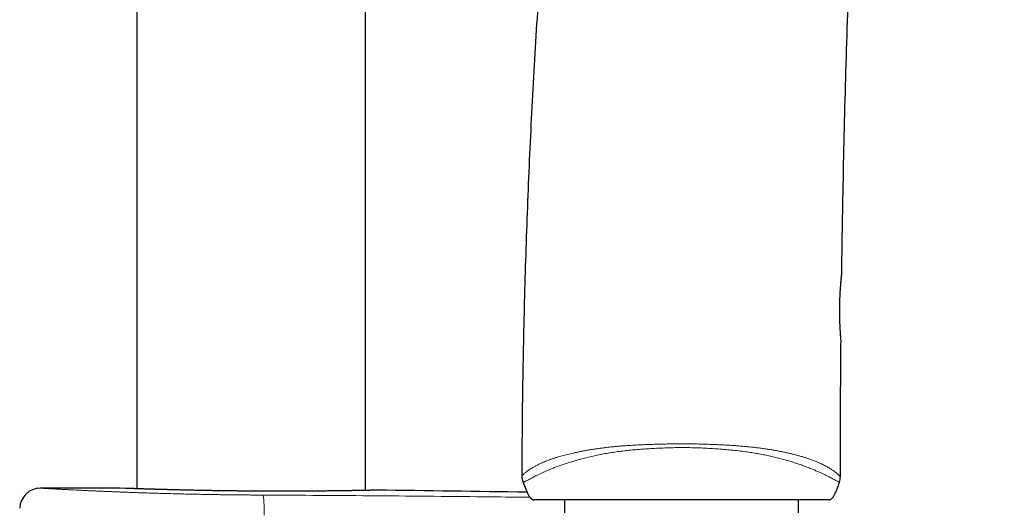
# Model space of a CAD drawing. Header units: millimetres. Extents: x 8 to 791, y 12 to 1717.
# Tile 328 of 341: x 685 to 762, y 1391 to 1429. Entities that reach past the tile are written whole.
import ezdxf

# ---------------------------------------------------------------- set-up
doc = ezdxf.new("R2010")
doc.units = ezdxf.units.MM

msp = doc.modelspace()

# ---------------------------------------------------------------- linework, layer by layer
at = {"color": 7, "linetype": 'Continuous', "lineweight": 30}
for p, q in [((712.296, 1392.212), (712.296, 1684.945)), ((694.496, 1677.83), (694.496, 1392.343)), ((749.371, 1409.062), (749.371, 1409.062)), ((693.637, 1392.373), (693.622, 1392.373)), ((713.176, 1392.23), (713.159, 1392.23)), ((727.796, 1391.467), (727.796, 1390.467)), ((745.996, 1390.467), (745.996, 1391.467)), ((748.508, 1391.513), (748.516, 1391.518))]:
    msp.add_line(p, q, dxfattribs=at)
at = {"color": 8, "linetype": 'Continuous', "lineweight": 0}
msp.add_line((748.396, 1391.467), (748.423, 1391.475), dxfattribs=at)
at = {"color": 7, "linetype": 'Continuous', "lineweight": 30}
for centre, radius, start, end in [((725.866, 1393.357), 1.4, 179.81918, 202.45547), ((747.864, 1393.291), 1.4, 341.72638, 359.93469), ((686.982, 1390.787), 1.6, 89.96285, 178.88913), ((685.396, -1056.231), 2448.618, 89.807502, 89.962852), ((685.396, -1056.231), 2448.618, 89.076071, 89.34994)]:
    msp.add_arc(centre, radius, start, end, dxfattribs=at)
at = {"color": 8, "linetype": 'Continuous', "lineweight": 0}
msp.add_arc((696.41, 1390.673), 8.004, 357.19402, 8.44323, dxfattribs=at)
at = {"color": 7, "linetype": 'Continuous', "lineweight": 30}
for points, knots in [([(743.977, 1538.19), (743.826, 1537.66), (743.318, 1535.879), (742.485, 1532.836), (741.478, 1529.061), (740.504, 1525.276), (739.56, 1521.481), (738.663, 1517.751), (737.812, 1514.085), (737.004, 1510.484), (736.223, 1506.877), (735.468, 1503.263), (734.74, 1499.643), (734.037, 1496.016), (733.361, 1492.384), (732.71, 1488.747), (732.086, 1485.105), (731.49, 1481.479), (730.923, 1477.871), (730.384, 1474.281), (729.869, 1470.687), (729.365, 1466.994), (728.875, 1463.201), (728.4, 1459.309), (727.953, 1455.415), (727.534, 1451.518), (727.142, 1447.618), (726.784, 1443.791), (726.459, 1440.037), (726.165, 1436.356), (725.894, 1432.675), (725.647, 1428.993), (725.424, 1425.311), (725.224, 1421.629), (725.048, 1417.948), (724.895, 1414.267), (724.765, 1410.588), (724.659, 1406.932), (724.576, 1403.299), (724.516, 1399.69), (724.479, 1396.378), (724.471, 1394.269), (724.468, 1393.362)], [0, 0, 0, 0, 0.011266, 0.037909, 0.064563, 0.091226, 0.117899, 0.144582, 0.169747, 0.19492, 0.2201, 0.245286, 0.270479, 0.295676, 0.320879, 0.346086, 0.371296, 0.39651, 0.421275, 0.446043, 0.470811, 0.495579, 0.522326, 0.549072, 0.575815, 0.602555, 0.62929, 0.65602, 0.681216, 0.706406, 0.731589, 0.756763, 0.781927, 0.807081, 0.832223, 0.857353, 0.882469, 0.907571, 0.932209, 0.956831, 0.981435, 1, 1, 1, 1]), ([(749.372, 1409.062), (749.372, 1409.132), (749.393, 1411.078), (749.453, 1414.499), (749.55, 1419.328), (749.662, 1423.758), (749.794, 1428.191), (749.945, 1432.466), (750.11, 1436.584), (750.29, 1440.544), (750.491, 1444.504), (750.714, 1448.463), (750.96, 1452.421), (751.23, 1456.377), (751.524, 1460.33), (751.84, 1464.215), (752.176, 1468.031), (752.53, 1471.779), (752.911, 1475.522), (753.319, 1479.261), (753.754, 1482.995), (754.208, 1486.653), (754.681, 1490.234), (755.171, 1493.739), (755.688, 1497.238), (756.234, 1500.731), (756.776, 1504.023), (757.31, 1507.117), (757.831, 1510.011), (758.373, 1512.9), (758.938, 1515.784), (759.523, 1518.662), (760.12, 1521.48), (760.726, 1524.237), (761.343, 1526.933), (761.776, 1528.788), (762.01, 1529.742), (762.024, 1529.802)], [0, 0, 0, 0, 0.0017136, 0.0479877, 0.0843858, 0.1208133, 0.1572654, 0.1937371, 0.2263141, 0.2589, 0.2914917, 0.3240863, 0.356681, 0.3892732, 0.4218604, 0.4544402, 0.4853921, 0.5163336, 0.5472632, 0.5781794, 0.6090809, 0.6399666, 0.669072, 0.6981619, 0.7272356, 0.7562928, 0.7853333, 0.8095208, 0.8336967, 0.857861, 0.882014, 0.9061559, 0.9302871, 0.9530299, 0.975764, 0.9984899, 1, 1, 1, 1]), ([(749.315, 1403.866), (749.315, 1403.867), (749.315, 1403.87), (749.314, 1403.874), (749.314, 1403.878), (749.314, 1403.879), (749.314, 1403.88), (749.314, 1403.882), (749.314, 1403.882), (749.314, 1403.884), (749.313, 1403.891), (749.312, 1403.907), (749.31, 1403.93), (749.308, 1403.96), (749.305, 1403.997), (749.302, 1404.042), (749.298, 1404.093), (749.293, 1404.151), (749.289, 1404.215), (749.284, 1404.285), (749.278, 1404.362), (749.273, 1404.445), (749.267, 1404.535), (749.261, 1404.63), (749.255, 1404.731), (749.249, 1404.837), (749.244, 1404.948), (749.238, 1405.063), (749.233, 1405.181), (749.229, 1405.303), (749.225, 1405.427), (749.221, 1405.553), (749.218, 1405.681), (749.216, 1405.811), (749.214, 1405.944), (749.213, 1406.08), (749.213, 1406.216), (749.213, 1406.354), (749.214, 1406.492), (749.216, 1406.629), (749.219, 1406.765), (749.223, 1406.901), (749.227, 1407.035), (749.232, 1407.168), (749.237, 1407.3), (749.243, 1407.429), (749.25, 1407.555), (749.257, 1407.679), (749.264, 1407.798), (749.272, 1407.913), (749.28, 1408.024), (749.287, 1408.131), (749.295, 1408.234), (749.303, 1408.332), (749.311, 1408.425), (749.319, 1408.513), (749.326, 1408.595), (749.333, 1408.67), (749.34, 1408.74), (749.346, 1408.802), (749.351, 1408.858), (749.356, 1408.907), (749.36, 1408.948), (749.364, 1408.983), (749.366, 1409.01), (749.368, 1409.03), (749.369, 1409.041), (749.37, 1409.045), (749.37, 1409.048), (749.37, 1409.049), (749.37, 1409.053), (749.37, 1409.056), (749.371, 1409.06), (749.371, 1409.062), (749.371, 1409.062)], [0, 0, 0, 0, 0.000228, 0.001139, 0.001566, 0.001878, 0.002305, 0.003117, 0.005252, 0.009883, 0.027696, 0.045002, 0.062265, 0.079392, 0.096501, 0.113593, 0.13065, 0.147646, 0.164603, 0.181319, 0.198172, 0.215153, 0.232244, 0.249425, 0.266667, 0.28394, 0.301205, 0.318425, 0.335568, 0.352606, 0.369515, 0.386275, 0.402874, 0.419444, 0.436276, 0.453178, 0.470119, 0.487062, 0.503968, 0.520808, 0.537554, 0.554424, 0.5713, 0.58819, 0.605102, 0.622044, 0.639024, 0.656031, 0.672849, 0.689664, 0.706564, 0.723542, 0.740587, 0.757688, 0.774832, 0.792003, 0.809185, 0.82636, 0.843517, 0.860648, 0.877752, 0.894841, 0.911896, 0.928689, 0.945559, 0.962528, 0.979627, 0.988347, 0.99326, 0.997062, 0.998264, 0.999079, 0.999857, 1, 1, 1, 1]), ([(749.265, 1393.289), (749.268, 1394.872), (749.275, 1398.326), (749.293, 1401.851), (749.314, 1403.794), (749.315, 1403.866)], [0, 0, 0, 0, 0.448985, 0.979566, 1, 1, 1, 1]), ([(724.572, 1392.822), (724.596, 1392.762), (724.646, 1392.64), (724.694, 1392.517), (724.719, 1392.454)], [0, 0, 0, 0, 0.489629, 1, 1, 1, 1]), ([(748.423, 1391.475), (748.431, 1391.477), (748.457, 1391.484), (748.505, 1391.509), (748.564, 1391.551), (748.629, 1391.615), (748.694, 1391.697), (748.779, 1391.827), (748.878, 1392.014), (748.983, 1392.261), (749.09, 1392.545), (749.157, 1392.743), (749.193, 1392.852)], [0, 0, 0, 0, 0.015463, 0.049638, 0.098817, 0.149248, 0.219936, 0.29142, 0.4371, 0.612095, 0.787606, 1, 1, 1, 1]), ([(693.726, 1392.37), (693.714, 1392.37), (693.692, 1392.371), (693.668, 1392.372), (693.651, 1392.373), (693.641, 1392.373), (693.64, 1392.373), (693.64, 1392.373)], [0, 0, 0, 0, 0.205357, 0.410553, 0.61684, 0.823663, 1, 1, 1, 1]), ([(713.159, 1392.23), (713.159, 1392.23), (713.158, 1392.23), (713.153, 1392.229), (713.14, 1392.229), (713.12, 1392.229), (713.092, 1392.228), (713.056, 1392.227), (713.014, 1392.226), (712.964, 1392.225), (712.906, 1392.224), (712.842, 1392.223), (712.77, 1392.221), (712.692, 1392.219), (712.606, 1392.218), (712.513, 1392.216), (712.413, 1392.214), (712.306, 1392.212), (712.193, 1392.21), (712.073, 1392.207), (711.946, 1392.205), (711.813, 1392.202), (711.673, 1392.2), (711.527, 1392.197), (711.376, 1392.195), (711.219, 1392.192), (711.056, 1392.19), (710.886, 1392.187), (710.71, 1392.184), (710.529, 1392.182), (710.342, 1392.179), (710.15, 1392.176), (709.953, 1392.174), (709.752, 1392.171), (709.547, 1392.169), (709.336, 1392.167), (709.121, 1392.165), (708.902, 1392.162), (708.678, 1392.16), (708.45, 1392.159), (708.219, 1392.157), (707.983, 1392.155), (707.743, 1392.154), (707.501, 1392.152), (707.255, 1392.151), (707.008, 1392.15), (706.757, 1392.149), (706.504, 1392.149), (706.248, 1392.148), (705.99, 1392.148), (705.73, 1392.148), (705.469, 1392.148), (705.206, 1392.149), (704.942, 1392.149), (704.675, 1392.15), (704.407, 1392.151), (704.138, 1392.152), (703.869, 1392.154), (703.601, 1392.156), (703.334, 1392.158), (703.067, 1392.16), (702.799, 1392.162), (702.531, 1392.165), (702.264, 1392.167), (701.998, 1392.17), (701.732, 1392.174), (701.468, 1392.177), (701.205, 1392.18), (700.944, 1392.184), (700.684, 1392.188), (700.428, 1392.192), (700.174, 1392.197), (699.922, 1392.201), (699.674, 1392.205), (699.428, 1392.21), (699.184, 1392.215), (698.943, 1392.22), (698.705, 1392.225), (698.471, 1392.23), (698.242, 1392.235), (698.015, 1392.241), (697.792, 1392.246), (697.574, 1392.251), (697.36, 1392.257), (697.151, 1392.262), (696.948, 1392.268), (696.75, 1392.273), (696.556, 1392.278), (696.367, 1392.284), (696.183, 1392.289), (696.004, 1392.294), (695.831, 1392.299), (695.664, 1392.305), (695.503, 1392.31), (695.348, 1392.314), (695.2, 1392.319), (695.057, 1392.324), (694.921, 1392.328), (694.792, 1392.333), (694.668, 1392.337), (694.552, 1392.341), (694.442, 1392.344), (694.338, 1392.348), (694.241, 1392.351), (694.152, 1392.355), (694.069, 1392.357), (693.994, 1392.36), (693.926, 1392.363), (693.864, 1392.365), (693.81, 1392.367), (693.764, 1392.368), (693.736, 1392.37), (693.726, 1392.37), (693.726, 1392.37)], [0, 0, 0, 0, 0.004846, 0.012812, 0.021477, 0.030623, 0.039768, 0.048862, 0.057918, 0.067096, 0.076243, 0.085372, 0.094496, 0.103624, 0.112766, 0.121931, 0.131129, 0.140268, 0.149399, 0.158561, 0.167743, 0.176932, 0.186112, 0.195269, 0.20439, 0.213485, 0.222592, 0.231738, 0.240918, 0.250115, 0.259316, 0.268499, 0.27765, 0.286755, 0.295827, 0.304992, 0.314133, 0.323259, 0.332381, 0.341509, 0.350651, 0.359817, 0.369008, 0.378154, 0.387282, 0.396412, 0.405544, 0.414676, 0.423811, 0.432947, 0.442084, 0.451235, 0.460326, 0.469452, 0.47862, 0.487811, 0.497005, 0.506178, 0.51531, 0.524384, 0.533436, 0.542585, 0.551729, 0.560872, 0.570015, 0.579161, 0.588312, 0.597471, 0.606631, 0.615772, 0.624906, 0.63402, 0.643124, 0.65223, 0.661345, 0.670478, 0.67964, 0.688841, 0.697945, 0.707079, 0.716248, 0.725437, 0.734629, 0.743804, 0.752944, 0.762035, 0.77112, 0.780248, 0.789408, 0.79859, 0.807783, 0.816974, 0.826149, 0.835297, 0.844405, 0.853522, 0.862678, 0.871815, 0.880942, 0.890071, 0.899209, 0.908367, 0.917554, 0.926767, 0.935895, 0.945034, 0.954189, 0.963354, 0.972522, 0.981686, 0.990841, 0.999985, 1, 1, 1, 1]), ([(724.718, 1392.454), (724.721, 1392.447), (724.726, 1392.434), (724.736, 1392.411), (724.745, 1392.389), (724.754, 1392.368), (724.762, 1392.35), (724.769, 1392.333), (724.774, 1392.319), (724.778, 1392.309), (724.782, 1392.298), (724.788, 1392.284), (724.795, 1392.266), (724.803, 1392.245), (724.813, 1392.221), (724.823, 1392.195), (724.835, 1392.166), (724.842, 1392.148), (724.846, 1392.139)], [0, 0, 0, 0, 0.13439, 0.24592, 0.335278, 0.388507, 0.431, 0.464736, 0.479499, 0.493686, 0.508061, 0.523355, 0.558889, 0.603621, 0.659128, 0.751182, 0.864675, 1, 1, 1, 1]), ([(724.847, 1392.139), (724.866, 1392.094), (724.915, 1391.979), (724.99, 1391.837), (725.061, 1391.722), (725.097, 1391.677), (725.112, 1391.659)], [0, 0, 0, 0, 0.266793, 0.683326, 0.875955, 1, 1, 1, 1]), ([(725.111, 1391.659), (725.114, 1391.655), (725.12, 1391.647), (725.131, 1391.636), (725.14, 1391.626), (725.149, 1391.617), (725.156, 1391.61), (725.162, 1391.604), (725.167, 1391.599), (725.17, 1391.597), (725.171, 1391.595), (725.173, 1391.593), (725.175, 1391.591), (725.18, 1391.586), (725.185, 1391.581), (725.191, 1391.576), (725.197, 1391.57), (725.203, 1391.564), (725.209, 1391.558), (725.213, 1391.554), (725.216, 1391.553)], [0, 0, 0, 0, 0.148992, 0.271124, 0.36671, 0.42127, 0.461557, 0.488476, 0.497783, 0.501749, 0.505484, 0.509211, 0.513157, 0.522388, 0.549017, 0.58877, 0.642451, 0.736139, 0.855306, 1, 1, 1, 1]), ([(725.216, 1391.554), (725.234, 1391.54), (725.27, 1391.512), (725.331, 1391.483), (725.374, 1391.473), (725.396, 1391.467)], [0, 0, 0, 0, 0.341595, 0.665796, 1, 1, 1, 1]), ([(725.272, 1391.514), (725.292, 1391.503), (725.333, 1391.482), (725.384, 1391.472), (725.41, 1391.467)], [0, 0, 0, 0, 0.506813, 1, 1, 1, 1]), ([(748.396, 1391.467), (748.385, 1391.467), (748.365, 1391.467), (748.193, 1391.467), (747.919, 1391.467), (747.535, 1391.467), (747.052, 1391.467), (746.471, 1391.467), (745.797, 1391.467), (745.034, 1391.467), (744.195, 1391.467), (743.288, 1391.467), (742.318, 1391.467), (741.293, 1391.467), (740.227, 1391.467), (739.132, 1391.467), (738.015, 1391.467), (736.884, 1391.467), (735.753, 1391.467), (734.636, 1391.467), (733.542, 1391.467), (732.478, 1391.467), (731.454, 1391.467), (730.487, 1391.467), (729.582, 1391.467), (728.745, 1391.467), (727.985, 1391.467), (727.313, 1391.467), (726.734, 1391.467), (726.253, 1391.467), (725.87, 1391.467), (725.597, 1391.467), (725.427, 1391.467), (725.406, 1391.467), (725.396, 1391.467)], [0, 0, 0, 0, 0.031446, 0.062577, 0.093701, 0.125123, 0.156561, 0.187688, 0.218809, 0.250231, 0.281661, 0.31278, 0.343893, 0.375307, 0.406725, 0.437832, 0.468934, 0.500336, 0.531739, 0.562832, 0.59392, 0.625308, 0.656699, 0.68778, 0.718856, 0.750231, 0.781615, 0.812688, 0.843756, 0.875124, 0.906491, 0.937557, 0.968625, 1, 1, 1, 1])]:
    msp.add_open_spline(points, degree=3, knots=knots, dxfattribs=at)
at = {"color": 8, "linetype": 'Continuous', "lineweight": 0}
for points, knots in [([(749.315, 1403.866), (749.315, 1403.866), (749.315, 1403.864), (749.314, 1403.871), (749.313, 1403.887), (749.311, 1403.916), (749.307, 1403.959), (749.303, 1404.018), (749.297, 1404.096), (749.289, 1404.194), (749.281, 1404.309), (749.272, 1404.439), (749.263, 1404.584), (749.253, 1404.741), (749.244, 1404.912), (749.236, 1405.094), (749.228, 1405.285), (749.222, 1405.483), (749.217, 1405.691), (749.213, 1405.904), (749.211, 1406.12), (749.212, 1406.336), (749.214, 1406.556), (749.218, 1406.775), (749.224, 1406.991), (749.232, 1407.201), (749.241, 1407.409), (749.252, 1407.609), (749.263, 1407.801), (749.276, 1407.983), (749.288, 1408.155), (749.3, 1408.303), (749.311, 1408.429), (749.32, 1408.535), (749.329, 1408.637), (749.338, 1408.732), (749.347, 1408.819), (749.354, 1408.894), (749.36, 1408.957), (749.365, 1409.008), (749.369, 1409.044), (749.371, 1409.063), (749.371, 1409.063), (749.371, 1409.062)], [0, 0, 0, 0, 0.002214, 0.022096, 0.042957, 0.063907, 0.086755, 0.10972, 0.136195, 0.162852, 0.189791, 0.217117, 0.243602, 0.270271, 0.297226, 0.324573, 0.351025, 0.377664, 0.404596, 0.431928, 0.45825, 0.48476, 0.511562, 0.538766, 0.565051, 0.591535, 0.618209, 0.645336, 0.671746, 0.69834, 0.72522, 0.752488, 0.772448, 0.793393, 0.814427, 0.837369, 0.86043, 0.884123, 0.907946, 0.931762, 0.958208, 0.984837, 1, 1, 1, 1]), ([(724.466, 1393.362), (724.467, 1393.363), (724.47, 1393.365), (724.493, 1393.387), (724.532, 1393.421), (724.588, 1393.472), (724.665, 1393.537), (724.762, 1393.617), (724.883, 1393.708), (725.02, 1393.804), (725.172, 1393.903), (725.334, 1394.003), (725.517, 1394.107), (725.701, 1394.203), (725.88, 1394.289), (726.046, 1394.364), (726.225, 1394.44), (726.416, 1394.516), (726.62, 1394.592), (726.836, 1394.668), (727.065, 1394.744), (727.289, 1394.814), (727.505, 1394.876), (727.708, 1394.933), (727.919, 1394.989), (728.137, 1395.044), (728.362, 1395.098), (728.595, 1395.151), (728.833, 1395.202), (729.085, 1395.253), (729.349, 1395.303), (729.626, 1395.352), (729.909, 1395.398), (730.198, 1395.442), (730.491, 1395.483), (730.789, 1395.522), (731.091, 1395.56), (731.397, 1395.594), (731.706, 1395.626), (732.051, 1395.658), (732.435, 1395.688), (732.857, 1395.717), (733.284, 1395.741), (733.714, 1395.762), (734.146, 1395.78), (734.581, 1395.795), (735.018, 1395.809), (735.456, 1395.821), (735.895, 1395.83), (736.336, 1395.837), (736.777, 1395.84), (737.336, 1395.84), (737.882, 1395.833), (738.412, 1395.821), (738.81, 1395.81), (739.207, 1395.796), (739.604, 1395.781), (739.999, 1395.763), (740.394, 1395.743), (740.787, 1395.719), (741.179, 1395.692), (741.567, 1395.662), (741.945, 1395.628), (742.312, 1395.591), (742.667, 1395.551), (743.018, 1395.507), (743.364, 1395.46), (743.705, 1395.409), (744.04, 1395.353), (744.368, 1395.295), (744.688, 1395.232), (744.999, 1395.167), (745.301, 1395.098), (745.594, 1395.027), (745.876, 1394.954), (746.148, 1394.879), (746.408, 1394.802), (746.656, 1394.723), (746.887, 1394.645), (747.101, 1394.568), (747.299, 1394.492), (747.486, 1394.416), (747.662, 1394.339), (747.827, 1394.263), (747.982, 1394.188), (748.126, 1394.112), (748.26, 1394.038), (748.383, 1393.965), (748.497, 1393.894), (748.602, 1393.826), (748.721, 1393.744), (748.845, 1393.653), (748.964, 1393.559), (749.062, 1393.475), (749.139, 1393.405), (749.197, 1393.352), (749.236, 1393.315), (749.26, 1393.293), (749.262, 1393.291), (749.264, 1393.289)], [0, 0, 0, 0, 0.015405, 0.030836, 0.046285, 0.061779, 0.077295, 0.092861, 0.108451, 0.12408, 0.13715, 0.15024, 0.163353, 0.17649, 0.185503, 0.194515, 0.20357, 0.212625, 0.221729, 0.230833, 0.239993, 0.249154, 0.256229, 0.263304, 0.270409, 0.277515, 0.284651, 0.291787, 0.298954, 0.30612, 0.313842, 0.321565, 0.329325, 0.337084, 0.344816, 0.352549, 0.36031, 0.368071, 0.375817, 0.383569, 0.393855, 0.404153, 0.414492, 0.424832, 0.435205, 0.445579, 0.455985, 0.466391, 0.476818, 0.487246, 0.497694, 0.508145, 0.527006, 0.536454, 0.545902, 0.555368, 0.564834, 0.574326, 0.583817, 0.593337, 0.602857, 0.612409, 0.621971, 0.630961, 0.63995, 0.648983, 0.658015, 0.667097, 0.67618, 0.685321, 0.694462, 0.703634, 0.712806, 0.722043, 0.731281, 0.740586, 0.749891, 0.759266, 0.768641, 0.77744, 0.786252, 0.795108, 0.803965, 0.812863, 0.821761, 0.830704, 0.839648, 0.848623, 0.857598, 0.866602, 0.875612, 0.891033, 0.906495, 0.921981, 0.93752, 0.953084, 0.9687, 0.984335, 1, 1, 1, 1]), ([(749.193, 1392.852), (749.193, 1392.852), (749.193, 1392.852), (749.188, 1392.854), (749.162, 1392.866), (749.117, 1392.887), (749.051, 1392.919), (748.962, 1392.964), (748.849, 1393.023), (748.711, 1393.094), (748.557, 1393.173), (748.39, 1393.258), (748.216, 1393.347), (748.023, 1393.443), (747.805, 1393.548), (747.563, 1393.659), (747.294, 1393.777), (746.999, 1393.898), (746.692, 1394.019), (746.373, 1394.138), (746.044, 1394.254), (745.696, 1394.37), (745.329, 1394.484), (744.944, 1394.597), (744.545, 1394.705), (744.133, 1394.808), (743.708, 1394.904), (743.27, 1394.995), (742.821, 1395.078), (742.363, 1395.155), (741.869, 1395.228), (741.338, 1395.295), (740.771, 1395.356), (740.197, 1395.408), (739.614, 1395.451), (739.021, 1395.488), (738.421, 1395.517), (737.819, 1395.537), (737.203, 1395.547), (736.572, 1395.546), (735.929, 1395.533), (735.287, 1395.509), (734.685, 1395.478), (734.124, 1395.444), (733.604, 1395.406), (733.087, 1395.362), (732.575, 1395.31), (732.069, 1395.249), (731.568, 1395.178), (731.075, 1395.098), (730.592, 1395.01), (730.122, 1394.914), (729.666, 1394.812), (729.245, 1394.708), (728.858, 1394.603), (728.501, 1394.5), (728.159, 1394.394), (727.834, 1394.287), (727.518, 1394.178), (727.214, 1394.067), (726.923, 1393.956), (726.651, 1393.846), (726.398, 1393.74), (726.165, 1393.636), (725.944, 1393.533), (725.736, 1393.432), (725.542, 1393.334), (725.369, 1393.244), (725.205, 1393.158), (725.054, 1393.079), (724.919, 1393.008), (724.808, 1392.949), (724.719, 1392.901), (724.651, 1392.865), (724.604, 1392.84), (724.578, 1392.826), (724.572, 1392.822), (724.572, 1392.822), (724.572, 1392.822)], [0, 0, 0, 0, 0.000001, 0.015699, 0.031404, 0.047107, 0.0628, 0.078835, 0.094884, 0.110931, 0.126962, 0.140125, 0.153299, 0.166472, 0.179632, 0.193239, 0.206864, 0.220486, 0.234089, 0.246223, 0.258391, 0.270577, 0.282762, 0.294928, 0.30706, 0.318924, 0.330817, 0.342727, 0.354642, 0.366545, 0.378417, 0.392404, 0.406408, 0.420415, 0.434408, 0.448787, 0.463175, 0.477564, 0.491945, 0.507285, 0.522635, 0.537984, 0.553323, 0.565908, 0.578509, 0.591111, 0.603703, 0.616283, 0.628966, 0.641687, 0.654422, 0.667151, 0.679858, 0.692532, 0.703698, 0.714885, 0.72608, 0.737267, 0.748434, 0.760411, 0.772413, 0.784432, 0.796456, 0.80847, 0.820454, 0.833655, 0.846868, 0.860083, 0.873286, 0.888924, 0.904577, 0.920231, 0.935873, 0.951898, 0.967933, 0.98397, 0.999999, 1, 1, 1, 1]), ([(704.327, 1391.848), (704.182, 1391.849), (703.893, 1391.85), (703.457, 1391.853), (703.022, 1391.857), (702.597, 1391.86), (702.185, 1391.865), (701.785, 1391.869), (701.385, 1391.875), (700.997, 1391.88), (700.623, 1391.886), (700.261, 1391.892), (699.9, 1391.898), (699.429, 1391.907), (698.891, 1391.918), (698.289, 1391.931), (697.732, 1391.944), (697.182, 1391.959), (696.655, 1391.973), (696.152, 1391.987), (695.672, 1392.002), (695.2, 1392.017), (694.746, 1392.032), (694.309, 1392.047), (693.913, 1392.061), (693.546, 1392.075), (693.201, 1392.088), (692.859, 1392.101), (692.518, 1392.115), (692.186, 1392.129), (691.855, 1392.143), (691.527, 1392.157), (691.202, 1392.171), (690.887, 1392.185), (690.581, 1392.199), (690.284, 1392.213), (690.005, 1392.227), (689.743, 1392.24), (689.499, 1392.252), (689.265, 1392.263), (689.049, 1392.274), (688.852, 1392.285), (688.671, 1392.294), (688.499, 1392.303), (688.291, 1392.314), (688.06, 1392.327), (687.819, 1392.34), (687.623, 1392.351), (687.465, 1392.359), (687.338, 1392.367), (687.229, 1392.373), (687.14, 1392.378), (687.07, 1392.382), (687.02, 1392.385), (686.989, 1392.386), (686.985, 1392.387), (686.983, 1392.387)], [0, 0, 0, 0, 0.016231, 0.032461, 0.048738, 0.065015, 0.080003, 0.094991, 0.110016, 0.12504, 0.138769, 0.152498, 0.166254, 0.180011, 0.206633, 0.228607, 0.250581, 0.27267, 0.294759, 0.314883, 0.335008, 0.35522, 0.375432, 0.39442, 0.413426, 0.429432, 0.445448, 0.462238, 0.479027, 0.495867, 0.512707, 0.530575, 0.548443, 0.566372, 0.5843, 0.60252, 0.620755, 0.637583, 0.654411, 0.67129, 0.688169, 0.703149, 0.718129, 0.733145, 0.748161, 0.775173, 0.802238, 0.828606, 0.84987, 0.871134, 0.8925, 0.913865, 0.935347, 0.956828, 0.978414, 1, 1, 1, 1]), ([(713.176, 1392.23), (713.174, 1392.23), (713.169, 1392.229), (713.125, 1392.229), (713.053, 1392.227), (712.949, 1392.225), (712.814, 1392.222), (712.65, 1392.218), (712.458, 1392.214), (712.237, 1392.21), (711.987, 1392.205), (711.71, 1392.2), (711.406, 1392.195), (711.077, 1392.19), (710.725, 1392.184), (710.35, 1392.179), (709.953, 1392.174), (709.534, 1392.169), (709.096, 1392.164), (708.64, 1392.16), (708.168, 1392.156), (707.681, 1392.153), (707.181, 1392.151), (706.668, 1392.149), (706.144, 1392.148), (705.611, 1392.148), (705.073, 1392.149), (704.529, 1392.15), (703.982, 1392.153), (703.433, 1392.156), (702.882, 1392.161), (702.333, 1392.166), (701.788, 1392.172), (701.249, 1392.179), (700.717, 1392.187), (700.192, 1392.196), (699.677, 1392.205), (699.174, 1392.215), (698.685, 1392.225), (698.211, 1392.236), (697.754, 1392.246), (697.314, 1392.258), (696.893, 1392.269), (696.492, 1392.28), (696.114, 1392.291), (695.759, 1392.301), (695.429, 1392.312), (695.123, 1392.321), (694.843, 1392.331), (694.59, 1392.339), (694.365, 1392.347), (694.168, 1392.354), (694.002, 1392.36), (693.864, 1392.365), (693.757, 1392.368), (693.68, 1392.371), (693.632, 1392.373), (693.626, 1392.373), (693.622, 1392.373)], [0, 0, 0, 0, 0.016851, 0.033702, 0.051565, 0.069484, 0.087431, 0.105378, 0.123297, 0.141159, 0.159013, 0.176923, 0.194861, 0.212799, 0.230709, 0.248562, 0.266401, 0.284297, 0.302221, 0.320145, 0.33804, 0.355879, 0.373712, 0.391601, 0.409519, 0.427436, 0.445325, 0.463158, 0.480997, 0.498892, 0.516816, 0.53474, 0.552636, 0.570475, 0.588322, 0.606225, 0.624157, 0.642089, 0.659993, 0.67784, 0.695688, 0.713592, 0.731525, 0.749458, 0.767362, 0.78521, 0.80306, 0.820965, 0.838899, 0.856833, 0.874738, 0.892588, 0.910443, 0.928354, 0.946294, 0.964234, 0.982145, 1, 1, 1, 1]), ([(725.1, 1391.675), (724.093, 1391.687), (721.609, 1391.717), (717.644, 1391.757), (713.207, 1391.795), (708.768, 1391.826), (705.807, 1391.841), (704.327, 1391.848)], [0, 0, 0, 0, 0.14549, 0.359105, 0.572721, 0.78636, 1, 1, 1, 1])]:
    msp.add_open_spline(points, degree=3, knots=knots, dxfattribs=at)

doc.saveas('drawing.dxf')
